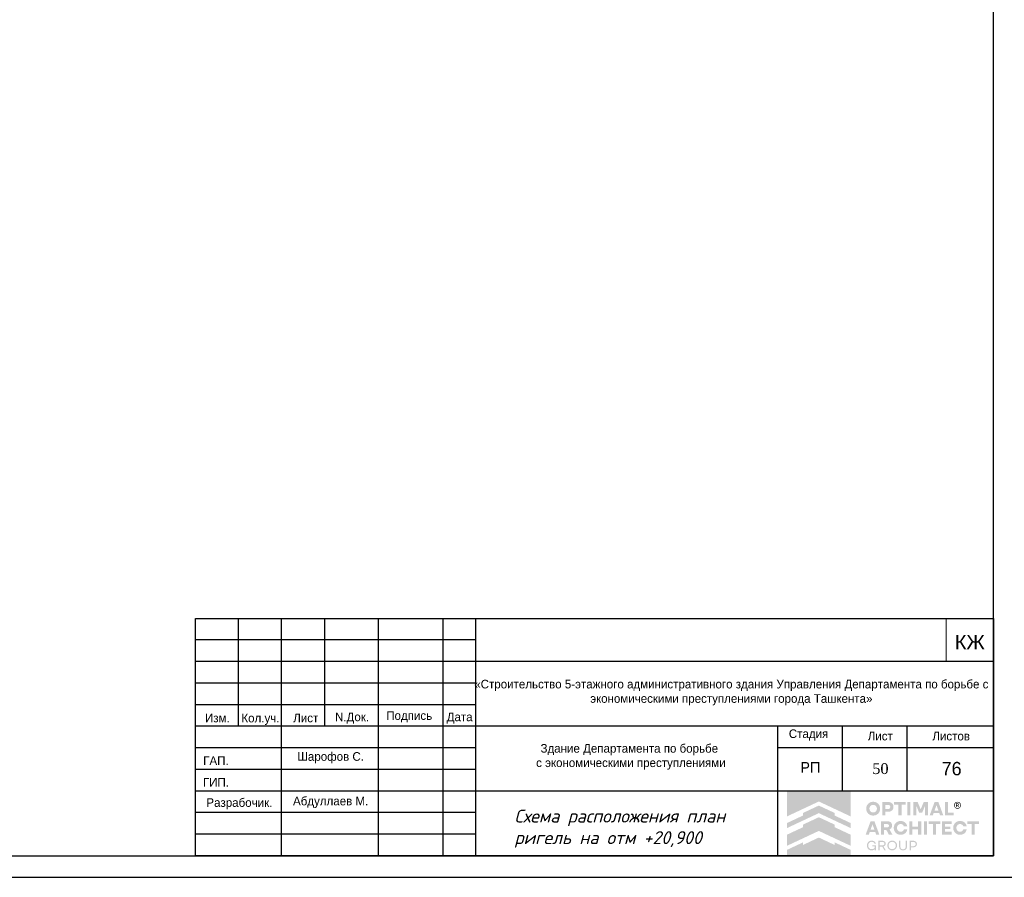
# Model space of a CAD drawing. Header units: millimetres. Extents: x -33345 to 4712671, y -3392 to 121473.
# Tile 623 of 656: x 3211781 to 3234603, y 44501 to 64378. Entities that reach past the tile are written whole.
import ezdxf

# ---------------------------------------------------------------- set-up
doc = ezdxf.new("R2010")
doc.units = ezdxf.units.MM
doc.layers.add('0.25', color=7, linetype='Continuous', lineweight=25)
doc.layers.add('Текст', color=7, linetype='Continuous', lineweight=20)
doc.styles.add('RomanS', font='romans.shx')
doc.styles.get("Standard").update_dxf_attribs({"font": 'arial.ttf'})
doc.styles.add('X-U-RW-01$0$StyleROMANS', font='GOTHIC.TTF')

# ---------------------------------------------------------------- blocks, each defined once
blk = doc.blocks.new('*U282')
at = {"layer": '0.25', "color": 5, "linetype": 'Continuous', "lineweight": 25, "ltscale": 100}
blk.add_lwpolyline([(-72619, 0), (0, 0), (0, 42000), (-72619, 42000), (-72619, 0)], dxfattribs=at)
at = {"layer": '0.25', "color": 7, "linetype": 'Continuous', "lineweight": 30, "ltscale": 100}
blk.add_lwpolyline([(-70619, 500), (-500, 500), (-500, 41500), (-70619, 41500), (-70619, 500)], dxfattribs=at)
blk = doc.blocks.new('logo')
at = {"true_color": 0x90e0ed}
h = blk.add_hatch(color=141, dxfattribs=at)
h.dxf.hatch_style = 1
h.paths.add_polyline_path([(5.672, 5.668), (0.009, 5.668), (0.009, 3.483), (1.425, 4.147), (2.84, 4.81), (4.256, 4.147), (5.672, 3.483)])
at = {"true_color": 0x1f2877}
h = blk.add_hatch(color=166, dxfattribs=at)
h.dxf.hatch_style = 1
h.paths.add_polyline_path([(2.84, 4.449), (1.425, 3.786), (1.425, 3.558), (0.009, 2.894), (0.009, 2.448), (1.425, 3.112), (2.84, 3.775), (4.256, 3.112), (5.672, 2.448), (5.672, 2.894), (4.256, 3.558), (4.256, 3.786)])
h.paths.add_polyline_path([(2.84, 3.415), (1.425, 2.751), (1.425, 2.523), (0.009, 1.86), (0.009, 0.873), (1.425, 1.536), (2.84, 2.199), (4.256, 1.536), (5.672, 0.873), (5.672, 1.86), (4.256, 2.523), (4.256, 2.751)])
h.paths.add_polyline_path([(2.84, 1.611), (1.425, 0.947), (1.425, 1.176), (0.009, 0.512), (0.009, 0.005), (5.672, 0.005), (5.672, 0.512), (4.256, 1.176), (4.256, 0.947)])
at = {"true_color": 0x212121}
h = blk.add_hatch(color=250, dxfattribs=at)
h.dxf.hatch_style = 1
h.paths.add_polyline_path([(8.107, 4.61), (8.086, 4.63), (8.064, 4.649), (8.041, 4.667), (8.017, 4.683), (7.992, 4.699), (7.967, 4.713), (7.94, 4.726), (7.912, 4.738), (7.884, 4.749), (7.855, 4.759), (7.825, 4.766), (7.795, 4.773), (7.763, 4.778), (7.732, 4.782), (7.7, 4.784), (7.667, 4.785), (7.634, 4.784), (7.602, 4.782), (7.571, 4.778), (7.54, 4.773), (7.51, 4.766), (7.48, 4.758), (7.451, 4.749), (7.422, 4.738), (7.394, 4.725), (7.367, 4.712), (7.341, 4.697), (7.316, 4.682), (7.292, 4.665), (7.269, 4.648), (7.247, 4.629), (7.226, 4.609), (7.206, 4.588), (7.187, 4.566), (7.169, 4.544), (7.153, 4.52), (7.137, 4.495), (7.122, 4.47), (7.109, 4.443), (7.097, 4.416), (7.086, 4.387), (7.076, 4.359), (7.068, 4.329), (7.061, 4.299), (7.056, 4.268), (7.053, 4.237), (7.05, 4.205), (7.05, 4.173), (7.05, 4.14), (7.053, 4.108), (7.056, 4.077), (7.061, 4.047), (7.068, 4.016), (7.076, 3.987), (7.086, 3.958), (7.097, 3.93), (7.109, 3.903), (7.122, 3.876), (7.137, 3.85), (7.153, 3.826), (7.169, 3.802), (7.187, 3.779), (7.206, 3.757), (7.226, 3.736), (7.247, 3.716), (7.269, 3.697), (7.292, 3.679), (7.316, 3.662), (7.341, 3.647), (7.367, 3.633), (7.394, 3.619), (7.422, 3.607), (7.451, 3.596), (7.48, 3.587), (7.51, 3.579), (7.54, 3.573), (7.571, 3.568), (7.602, 3.564), (7.634, 3.562), (7.667, 3.561), (7.7, 3.562), (7.732, 3.564), (7.763, 3.568), (7.795, 3.573), (7.825, 3.579), (7.855, 3.587), (7.884, 3.596), (7.912, 3.607), (7.94, 3.619), (7.967, 3.633), (7.992, 3.647), (8.017, 3.662), (8.041, 3.679), (8.064, 3.697), (8.086, 3.716), (8.107, 3.736), (8.127, 3.757), (8.146, 3.779), (8.164, 3.802), (8.181, 3.826), (8.196, 3.85), (8.211, 3.876), (8.224, 3.903), (8.237, 3.93), (8.248, 3.958), (8.257, 3.987), (8.265, 4.016), (8.272, 4.047), (8.277, 4.077), (8.281, 4.108), (8.283, 4.14), (8.284, 4.173), (8.283, 4.205), (8.281, 4.237), (8.277, 4.268), (8.272, 4.299), (8.265, 4.329), (8.257, 4.359), (8.248, 4.387), (8.237, 4.416), (8.224, 4.443), (8.211, 4.47), (8.196, 4.495), (8.181, 4.52), (8.164, 4.544), (8.146, 4.567), (8.127, 4.589)])
h.paths.add_polyline_path([(7.841, 4.464), (7.854, 4.455), (7.867, 4.446), (7.879, 4.436), (7.891, 4.426), (7.902, 4.415), (7.913, 4.403), (7.923, 4.391), (7.933, 4.379), (7.942, 4.366), (7.95, 4.352), (7.958, 4.338), (7.965, 4.324), (7.972, 4.308), (7.977, 4.293), (7.982, 4.277), (7.987, 4.261), (7.99, 4.244), (7.993, 4.228), (7.995, 4.21), (7.996, 4.193), (7.996, 4.175), (7.996, 4.157), (7.995, 4.139), (7.993, 4.121), (7.99, 4.104), (7.987, 4.088), (7.982, 4.071), (7.977, 4.055), (7.972, 4.039), (7.965, 4.024), (7.958, 4.009), (7.95, 3.994), (7.942, 3.981), (7.933, 3.967), (7.923, 3.955), (7.913, 3.942), (7.902, 3.931), (7.891, 3.92), (7.879, 3.909), (7.867, 3.9), (7.854, 3.891), (7.841, 3.882), (7.827, 3.874), (7.813, 3.867), (7.798, 3.86), (7.783, 3.854), (7.767, 3.849), (7.751, 3.844), (7.735, 3.841), (7.718, 3.838), (7.701, 3.836), (7.684, 3.835), (7.667, 3.834), (7.649, 3.835), (7.632, 3.836), (7.615, 3.838), (7.598, 3.841), (7.582, 3.844), (7.566, 3.849), (7.551, 3.854), (7.535, 3.86), (7.521, 3.867), (7.506, 3.874), (7.492, 3.882), (7.479, 3.891), (7.466, 3.9), (7.454, 3.909), (7.442, 3.92), (7.431, 3.931), (7.42, 3.942), (7.41, 3.955), (7.4, 3.967), (7.391, 3.981), (7.383, 3.994), (7.375, 4.009), (7.368, 4.024), (7.362, 4.039), (7.356, 4.055), (7.351, 4.071), (7.347, 4.088), (7.343, 4.104), (7.34, 4.121), (7.338, 4.139), (7.337, 4.157), (7.337, 4.175), (7.337, 4.193), (7.338, 4.21), (7.34, 4.228), (7.343, 4.244), (7.347, 4.261), (7.351, 4.277), (7.356, 4.293), (7.362, 4.308), (7.368, 4.324), (7.375, 4.338), (7.383, 4.352), (7.391, 4.366), (7.4, 4.379), (7.41, 4.391), (7.42, 4.403), (7.431, 4.415), (7.442, 4.426), (7.454, 4.436), (7.466, 4.446), (7.479, 4.455), (7.492, 4.464), (7.506, 4.472), (7.521, 4.479), (7.535, 4.486), (7.551, 4.492), (7.566, 4.497), (7.582, 4.501), (7.598, 4.505), (7.615, 4.508), (7.632, 4.51), (7.649, 4.511), (7.667, 4.511), (7.684, 4.511), (7.701, 4.51), (7.718, 4.508), (7.735, 4.505), (7.751, 4.501), (7.767, 4.497), (7.783, 4.492), (7.798, 4.486), (7.813, 4.479), (7.827, 4.472)], flags=16)
h.paths.add_polyline_path([(9.335, 4.648), (9.319, 4.662), (9.301, 4.675), (9.283, 4.687), (9.264, 4.698), (9.245, 4.709), (9.224, 4.719), (9.203, 4.728), (9.181, 4.736), (9.158, 4.743), (9.134, 4.749), (9.11, 4.755), (9.085, 4.759), (9.059, 4.762), (9.032, 4.765), (9.005, 4.766), (8.977, 4.767), (8.47, 4.767), (8.47, 3.579), (8.75, 3.579), (8.75, 3.898), (8.977, 3.898), (9.005, 3.898), (9.032, 3.9), (9.059, 3.902), (9.085, 3.906), (9.11, 3.91), (9.134, 3.915), (9.158, 3.921), (9.181, 3.928), (9.203, 3.936), (9.224, 3.945), (9.245, 3.954), (9.264, 3.965), (9.283, 3.976), (9.301, 3.988), (9.319, 4.001), (9.335, 4.014), (9.35, 4.029), (9.365, 4.044), (9.379, 4.059), (9.391, 4.076), (9.403, 4.093), (9.414, 4.111), (9.424, 4.13), (9.432, 4.15), (9.44, 4.17), (9.447, 4.191), (9.453, 4.212), (9.458, 4.234), (9.461, 4.257), (9.464, 4.28), (9.466, 4.304), (9.466, 4.329), (9.466, 4.353), (9.464, 4.377), (9.461, 4.401), (9.458, 4.424), (9.453, 4.446), (9.447, 4.468), (9.44, 4.489), (9.432, 4.51), (9.424, 4.53), (9.414, 4.549), (9.403, 4.567), (9.391, 4.585), (9.379, 4.602), (9.365, 4.618), (9.35, 4.633)])
h.paths.add_polyline_path([(8.75, 4.511), (8.959, 4.511), (8.984, 4.511), (9.008, 4.508), (9.031, 4.505), (9.052, 4.499), (9.071, 4.492), (9.09, 4.484), (9.106, 4.474), (9.121, 4.463), (9.135, 4.45), (9.147, 4.436), (9.156, 4.421), (9.165, 4.404), (9.171, 4.387), (9.175, 4.368), (9.178, 4.348), (9.179, 4.327), (9.178, 4.306), (9.175, 4.287), (9.171, 4.268), (9.165, 4.251), (9.156, 4.235), (9.147, 4.22), (9.135, 4.206), (9.121, 4.193), (9.106, 4.182), (9.09, 4.172), (9.071, 4.164), (9.052, 4.157), (9.031, 4.151), (9.008, 4.148), (8.984, 4.145), (8.959, 4.144), (8.75, 4.144)], flags=16)
h.paths.add_polyline_path([(10.558, 4.767), (9.528, 4.767), (9.528, 4.529), (9.904, 4.529), (9.904, 3.579), (10.182, 3.579), (10.182, 4.529), (10.558, 4.529)])
h.paths.add_polyline_path([(10.975, 4.767), (10.695, 4.767), (10.695, 3.579), (10.975, 3.579)])
h.paths.add_polyline_path([(11.611, 4.767), (11.223, 4.767), (11.223, 3.579), (11.498, 3.579), (11.498, 4.426), (11.751, 3.806), (12.012, 3.806), (12.267, 4.426), (12.267, 3.579), (12.542, 3.579), (12.542, 4.767), (12.154, 4.767), (11.882, 4.116)])
h.paths.add_polyline_path([(13.451, 4.767), (13.116, 4.767), (12.68, 3.579), (12.959, 3.579), (13.038, 3.799), (13.529, 3.799), (13.609, 3.579), (13.888, 3.579)])
h.paths.add_polyline_path([(13.285, 4.487), (13.457, 4.01), (13.111, 4.01)], flags=16)
h.paths.add_polyline_path([(14.306, 4.767), (14.026, 4.767), (14.026, 3.579), (14.808, 3.579), (14.808, 3.827), (14.306, 3.827)])
h.paths.add_polyline_path([(15.871, 2.84), (15.857, 2.86), (15.841, 2.879), (15.825, 2.898), (15.808, 2.916), (15.79, 2.933), (15.771, 2.949), (15.752, 2.964), (15.731, 2.978), (15.71, 2.992), (15.688, 3.004), (15.666, 3.016), (15.643, 3.027), (15.619, 3.037), (15.594, 3.046), (15.569, 3.053), (15.543, 3.06), (15.516, 3.066), (15.49, 3.071), (15.462, 3.074), (15.434, 3.077), (15.406, 3.079), (15.377, 3.079), (15.344, 3.078), (15.312, 3.076), (15.281, 3.072), (15.25, 3.067), (15.22, 3.061), (15.191, 3.052), (15.162, 3.043), (15.134, 3.031), (15.106, 3.019), (15.08, 3.005), (15.054, 2.991), (15.03, 2.975), (15.006, 2.958), (14.984, 2.94), (14.962, 2.921), (14.942, 2.901), (14.922, 2.88), (14.903, 2.858), (14.886, 2.835), (14.869, 2.811), (14.854, 2.787), (14.84, 2.761), (14.827, 2.734), (14.815, 2.707), (14.804, 2.679), (14.795, 2.65), (14.787, 2.621), (14.78, 2.591), (14.775, 2.561), (14.772, 2.53), (14.769, 2.499), (14.769, 2.468), (14.769, 2.436), (14.772, 2.405), (14.775, 2.374), (14.78, 2.344), (14.787, 2.314), (14.795, 2.285), (14.804, 2.256), (14.815, 2.228), (14.827, 2.201), (14.84, 2.174), (14.854, 2.149), (14.869, 2.124), (14.886, 2.1), (14.903, 2.077), (14.922, 2.055), (14.942, 2.034), (14.962, 2.014), (14.984, 1.995), (15.006, 1.977), (15.03, 1.96), (15.054, 1.945), (15.08, 1.93), (15.106, 1.916), (15.134, 1.904), (15.162, 1.893), (15.191, 1.883), (15.22, 1.875), (15.25, 1.868), (15.281, 1.863), (15.312, 1.859), (15.344, 1.857), (15.377, 1.856), (15.406, 1.856), (15.434, 1.858), (15.462, 1.861), (15.49, 1.864), (15.516, 1.869), (15.543, 1.875), (15.569, 1.882), (15.594, 1.89), (15.619, 1.898), (15.643, 1.908), (15.666, 1.919), (15.688, 1.931), (15.71, 1.943), (15.731, 1.957), (15.752, 1.971), (15.771, 1.986), (15.79, 2.002), (15.808, 2.019), (15.825, 2.037), (15.841, 2.056), (15.857, 2.075), (15.871, 2.096), (15.885, 2.117), (15.898, 2.139), (15.91, 2.161), (15.921, 2.185), (15.93, 2.209), (15.939, 2.233), (15.947, 2.259), (15.953, 2.284), (15.959, 2.311), (15.964, 2.338), (15.668, 2.338), (15.659, 2.314), (15.649, 2.291), (15.638, 2.269), (15.625, 2.249), (15.61, 2.23), (15.594, 2.213), (15.576, 2.196), (15.557, 2.181), (15.536, 2.168), (15.515, 2.156), (15.493, 2.146), (15.471, 2.138), (15.448, 2.132), (15.424, 2.127), (15.4, 2.125), (15.375, 2.124), (15.358, 2.124), (15.342, 2.125), (15.326, 2.127), (15.31, 2.13), (15.294, 2.134), (15.279, 2.139), (15.264, 2.144), (15.249, 2.15), (15.235, 2.157), (15.221, 2.165), (15.207, 2.173), (15.195, 2.182), (15.182, 2.191), (15.17, 2.201), (15.159, 2.212), (15.148, 2.223), (15.138, 2.235), (15.128, 2.247), (15.119, 2.26), (15.11, 2.273), (15.102, 2.287), (15.094, 2.302), (15.087, 2.316), (15.081, 2.332), (15.075, 2.348), (15.07, 2.364), (15.066, 2.381), (15.062, 2.397), (15.059, 2.414), (15.057, 2.432), (15.056, 2.45), (15.056, 2.468), (15.056, 2.486), (15.057, 2.503), (15.059, 2.521), (15.062, 2.538), (15.066, 2.555), (15.07, 2.571), (15.075, 2.587), (15.081, 2.603), (15.087, 2.619), (15.094, 2.634), (15.102, 2.648), (15.11, 2.662), (15.119, 2.675), (15.128, 2.688), (15.138, 2.7), (15.148, 2.712), (15.159, 2.723), (15.17, 2.734), (15.182, 2.744), (15.195, 2.753), (15.207, 2.762), (15.221, 2.77), (15.235, 2.778), (15.249, 2.785), (15.264, 2.791), (15.279, 2.797), (15.294, 2.801), (15.31, 2.805), (15.326, 2.808), (15.342, 2.81), (15.358, 2.811), (15.375, 2.812), (15.4, 2.811), (15.424, 2.808), (15.448, 2.803), (15.471, 2.797), (15.493, 2.789), (15.515, 2.779), (15.536, 2.767), (15.557, 2.754), (15.576, 2.739), (15.594, 2.722), (15.61, 2.705), (15.625, 2.686), (15.638, 2.666), (15.649, 2.644), (15.659, 2.621), (15.668, 2.597), (15.964, 2.597), (15.959, 2.624), (15.953, 2.651), (15.947, 2.677), (15.939, 2.702), (15.93, 2.726), (15.921, 2.75), (15.91, 2.774), (15.898, 2.796), (15.885, 2.818)])
h.paths.add_polyline_path([(14.632, 3.061), (13.76, 3.061), (13.76, 1.874), (14.632, 1.874), (14.632, 2.122), (14.04, 2.122), (14.04, 2.359), (14.528, 2.359), (14.528, 2.572), (14.04, 2.572), (14.04, 2.813), (14.632, 2.813)])
h.paths.add_polyline_path([(13.624, 3.061), (12.593, 3.061), (12.593, 2.824), (12.969, 2.824), (12.969, 1.874), (13.248, 1.874), (13.248, 2.824), (13.624, 2.824)])
h.paths.add_polyline_path([(12.457, 3.061), (12.177, 3.061), (12.177, 1.874), (12.457, 1.874)])
h.paths.add_polyline_path([(11.929, 3.061), (11.648, 3.061), (11.648, 2.572), (11.147, 2.572), (11.147, 3.061), (10.867, 3.061), (10.867, 1.874), (11.147, 1.874), (11.147, 2.329), (11.648, 2.329), (11.648, 1.874), (11.929, 1.874)])
h.paths.add_polyline_path([(10.624, 2.796), (10.611, 2.818), (10.597, 2.84), (10.583, 2.86), (10.567, 2.879), (10.551, 2.898), (10.534, 2.916), (10.516, 2.933), (10.497, 2.949), (10.477, 2.964), (10.457, 2.978), (10.436, 2.992), (10.414, 3.004), (10.392, 3.016), (10.368, 3.027), (10.344, 3.037), (10.32, 3.046), (10.294, 3.053), (10.269, 3.06), (10.242, 3.066), (10.215, 3.071), (10.188, 3.074), (10.16, 3.077), (10.132, 3.079), (10.103, 3.079), (10.07, 3.078), (10.038, 3.076), (10.007, 3.072), (9.976, 3.067), (9.946, 3.061), (9.917, 3.052), (9.888, 3.043), (9.86, 3.031), (9.832, 3.019), (9.806, 3.005), (9.78, 2.991), (9.756, 2.975), (9.732, 2.958), (9.71, 2.94), (9.688, 2.921), (9.667, 2.901), (9.648, 2.88), (9.629, 2.858), (9.612, 2.835), (9.595, 2.811), (9.58, 2.787), (9.566, 2.761), (9.553, 2.734), (9.541, 2.707), (9.53, 2.679), (9.52, 2.65), (9.512, 2.621), (9.506, 2.591), (9.501, 2.561), (9.497, 2.53), (9.495, 2.499), (9.494, 2.468), (9.495, 2.436), (9.497, 2.405), (9.501, 2.374), (9.506, 2.344), (9.512, 2.314), (9.52, 2.285), (9.53, 2.256), (9.541, 2.228), (9.553, 2.201), (9.566, 2.174), (9.58, 2.149), (9.595, 2.124), (9.612, 2.1), (9.629, 2.077), (9.648, 2.055), (9.667, 2.034), (9.688, 2.014), (9.71, 1.995), (9.732, 1.977), (9.756, 1.96), (9.78, 1.945), (9.806, 1.93), (9.832, 1.916), (9.86, 1.904), (9.888, 1.893), (9.917, 1.883), (9.946, 1.875), (9.976, 1.868), (10.007, 1.863), (10.038, 1.859), (10.07, 1.857), (10.103, 1.856), (10.132, 1.856), (10.16, 1.858), (10.188, 1.861), (10.215, 1.864), (10.242, 1.869), (10.269, 1.875), (10.294, 1.882), (10.32, 1.89), (10.344, 1.898), (10.368, 1.908), (10.392, 1.919), (10.414, 1.931), (10.436, 1.943), (10.457, 1.957), (10.477, 1.971), (10.497, 1.986), (10.516, 2.002), (10.534, 2.019), (10.551, 2.037), (10.567, 2.056), (10.583, 2.075), (10.597, 2.096), (10.611, 2.117), (10.624, 2.139), (10.636, 2.161), (10.646, 2.185), (10.656, 2.209), (10.665, 2.233), (10.673, 2.259), (10.679, 2.284), (10.685, 2.311), (10.689, 2.338), (10.393, 2.338), (10.385, 2.314), (10.375, 2.291), (10.364, 2.269), (10.351, 2.249), (10.336, 2.23), (10.32, 2.213), (10.302, 2.196), (10.282, 2.181), (10.262, 2.168), (10.241, 2.156), (10.219, 2.146), (10.197, 2.138), (10.174, 2.132), (10.15, 2.127), (10.126, 2.125), (10.101, 2.124), (10.084, 2.124), (10.068, 2.125), (10.052, 2.127), (10.036, 2.13), (10.02, 2.134), (10.005, 2.139), (9.99, 2.144), (9.975, 2.15), (9.961, 2.157), (9.947, 2.165), (9.933, 2.173), (9.92, 2.182), (9.908, 2.191), (9.896, 2.201), (9.885, 2.212), (9.874, 2.223), (9.864, 2.235), (9.854, 2.247), (9.844, 2.26), (9.836, 2.273), (9.828, 2.287), (9.82, 2.302), (9.813, 2.316), (9.806, 2.332), (9.801, 2.348), (9.796, 2.364), (9.791, 2.381), (9.788, 2.397), (9.785, 2.414), (9.783, 2.432), (9.782, 2.45), (9.782, 2.468), (9.782, 2.486), (9.783, 2.503), (9.785, 2.521), (9.788, 2.538), (9.791, 2.555), (9.796, 2.571), (9.801, 2.587), (9.806, 2.603), (9.813, 2.619), (9.82, 2.634), (9.828, 2.648), (9.836, 2.662), (9.844, 2.675), (9.854, 2.688), (9.864, 2.7), (9.874, 2.712), (9.885, 2.723), (9.896, 2.734), (9.908, 2.744), (9.92, 2.753), (9.933, 2.762), (9.947, 2.77), (9.961, 2.778), (9.975, 2.785), (9.99, 2.791), (10.005, 2.797), (10.02, 2.801), (10.036, 2.805), (10.052, 2.808), (10.068, 2.81), (10.084, 2.811), (10.101, 2.812), (10.126, 2.811), (10.15, 2.808), (10.174, 2.803), (10.197, 2.797), (10.219, 2.789), (10.241, 2.779), (10.262, 2.767), (10.282, 2.754), (10.302, 2.739), (10.32, 2.722), (10.336, 2.705), (10.351, 2.686), (10.364, 2.666), (10.375, 2.644), (10.385, 2.621), (10.393, 2.597), (10.689, 2.597), (10.685, 2.624), (10.679, 2.651), (10.673, 2.677), (10.665, 2.702), (10.656, 2.726), (10.646, 2.75), (10.636, 2.774)])
h.paths.add_polyline_path([(9.251, 2.936), (9.221, 2.962), (9.189, 2.986), (9.153, 3.006), (9.113, 3.023), (9.07, 3.037), (9.024, 3.047), (8.974, 3.055), (8.921, 3.06), (8.865, 3.061), (8.347, 3.061), (8.347, 1.874), (8.628, 1.874), (8.628, 2.294), (8.826, 2.294), (9.057, 1.874), (9.372, 1.874), (9.108, 2.335), (9.136, 2.346), (9.162, 2.359), (9.187, 2.374), (9.21, 2.39), (9.231, 2.407), (9.25, 2.425), (9.268, 2.445), (9.284, 2.466), (9.299, 2.488), (9.311, 2.512), (9.322, 2.537), (9.33, 2.563), (9.337, 2.59), (9.342, 2.619), (9.345, 2.649), (9.346, 2.68), (9.344, 2.725), (9.338, 2.766), (9.328, 2.805), (9.315, 2.842), (9.297, 2.876), (9.276, 2.907)])
h.paths.add_polyline_path([(8.949, 2.802), (8.967, 2.796), (8.984, 2.789), (8.999, 2.781), (9.012, 2.772), (9.024, 2.761), (9.035, 2.75), (9.044, 2.737), (9.051, 2.724), (9.056, 2.709), (9.06, 2.693), (9.063, 2.677), (9.064, 2.659), (9.063, 2.642), (9.06, 2.626), (9.056, 2.61), (9.051, 2.596), (9.044, 2.582), (9.035, 2.57), (9.024, 2.559), (9.012, 2.548), (8.999, 2.539), (8.984, 2.531), (8.967, 2.524), (8.949, 2.518), (8.93, 2.514), (8.909, 2.511), (8.887, 2.509), (8.863, 2.508), (8.628, 2.508), (8.628, 2.812), (8.863, 2.812), (8.887, 2.811), (8.909, 2.809), (8.93, 2.806)], flags=16)
h.paths.add_polyline_path([(7.773, 3.061), (7.438, 3.061), (7.002, 1.874), (7.28, 1.874), (7.36, 2.093), (7.851, 2.093), (7.931, 1.874), (8.209, 1.874)])
h.paths.add_polyline_path([(7.606, 2.781), (7.778, 2.304), (7.433, 2.304)], flags=16)
h.paths.add_polyline_path([(17.059, 3.061), (16.029, 3.061), (16.029, 2.824), (16.405, 2.824), (16.405, 1.874), (16.683, 1.874), (16.683, 2.824), (17.059, 2.824)])
at = {"true_color": 0xa7a9ac}
h = blk.add_hatch(color=253, dxfattribs=at)
h.dxf.hatch_style = 1
h.paths.add_polyline_path([(15.277, 4.754), (15.255, 4.763), (15.232, 4.77), (15.208, 4.776), (15.185, 4.779), (15.164, 4.781), (15.162, 4.781), (15.138, 4.781), (15.127, 4.78), (15.114, 4.779), (15.101, 4.777), (15.088, 4.775), (15.076, 4.772), (15.063, 4.769), (15.05, 4.765), (15.038, 4.76), (15.026, 4.755), (14.997, 4.739), (14.969, 4.721), (14.945, 4.701), (14.923, 4.679), (14.903, 4.654), (14.886, 4.628), (14.872, 4.599), (14.86, 4.567), (14.856, 4.553), (14.853, 4.539), (14.85, 4.525), (14.848, 4.51), (14.847, 4.496), (14.847, 4.481), (14.847, 4.466), (14.848, 4.452), (14.851, 4.426), (14.857, 4.402), (14.864, 4.378), (14.873, 4.355), (14.884, 4.333), (14.896, 4.312), (14.911, 4.291), (14.928, 4.272), (14.94, 4.259), (14.954, 4.247), (14.968, 4.236), (14.982, 4.225), (14.997, 4.216), (15.013, 4.207), (15.029, 4.2), (15.046, 4.193), (15.064, 4.187), (15.082, 4.182), (15.1, 4.179), (15.119, 4.176), (15.14, 4.175), (15.16, 4.175), (15.181, 4.176), (15.202, 4.179), (15.222, 4.183), (15.241, 4.188), (15.26, 4.195), (15.279, 4.203), (15.297, 4.212), (15.314, 4.222), (15.331, 4.234), (15.347, 4.247), (15.364, 4.263), (15.38, 4.28), (15.395, 4.298), (15.408, 4.317), (15.419, 4.337), (15.429, 4.358), (15.437, 4.38), (15.444, 4.403), (15.448, 4.418), (15.45, 4.433), (15.452, 4.448), (15.453, 4.463), (15.454, 4.466), (15.454, 4.49), (15.453, 4.501), (15.45, 4.523), (15.446, 4.544), (15.441, 4.565), (15.434, 4.586), (15.426, 4.605), (15.416, 4.624), (15.405, 4.643), (15.392, 4.661), (15.38, 4.676), (15.368, 4.69), (15.354, 4.703), (15.34, 4.715), (15.326, 4.726), (15.31, 4.736), (15.294, 4.745)])
h.paths.add_polyline_path([(15.249, 4.711), (15.292, 4.687), (15.329, 4.657), (15.36, 4.619), (15.383, 4.576), (15.398, 4.529), (15.403, 4.478), (15.398, 4.427), (15.383, 4.379), (15.36, 4.336), (15.329, 4.299), (15.291, 4.268), (15.248, 4.245), (15.2, 4.23), (15.149, 4.225), (15.099, 4.23), (15.051, 4.245), (15.009, 4.268), (14.971, 4.299), (14.941, 4.337), (14.917, 4.38), (14.903, 4.427), (14.897, 4.478), (14.903, 4.529), (14.917, 4.576), (14.941, 4.619), (14.972, 4.657), (15.009, 4.688), (15.052, 4.711), (15.099, 4.726), (15.15, 4.731), (15.201, 4.726)], flags=16)
h.paths.add_polyline_path([(15.197, 4.632), (15.209, 4.629), (15.219, 4.625), (15.227, 4.621), (15.235, 4.616), (15.242, 4.61), (15.249, 4.603), (15.254, 4.596), (15.259, 4.587), (15.263, 4.578), (15.267, 4.565), (15.269, 4.553), (15.269, 4.541), (15.267, 4.529), (15.264, 4.518), (15.259, 4.507), (15.252, 4.496), (15.244, 4.486), (15.238, 4.48), (15.232, 4.475), (15.225, 4.471), (15.218, 4.467), (15.211, 4.464), (15.203, 4.461), (15.196, 4.459), (15.187, 4.458), (15.177, 4.456), (15.177, 4.456), (15.189, 4.449), (15.197, 4.445), (15.203, 4.439), (15.209, 4.433), (15.215, 4.426), (15.226, 4.413), (15.235, 4.399), (15.245, 4.386), (15.254, 4.372), (15.29, 4.313), (15.291, 4.311), (15.289, 4.31), (15.23, 4.31), (15.226, 4.312), (15.182, 4.389), (15.157, 4.425), (15.152, 4.43), (15.147, 4.435), (15.141, 4.439), (15.135, 4.442), (15.129, 4.445), (15.122, 4.447), (15.115, 4.448), (15.107, 4.448), (15.072, 4.449), (15.07, 4.449), (15.07, 4.311), (15.018, 4.311), (15.018, 4.636), (15.02, 4.637), (15.161, 4.635), (15.173, 4.635), (15.185, 4.634)], flags=0)
h.paths.add_polyline_path([(15.178, 4.588), (15.187, 4.584), (15.196, 4.579), (15.2, 4.576), (15.203, 4.572), (15.206, 4.568), (15.209, 4.564), (15.211, 4.559), (15.212, 4.554), (15.213, 4.549), (15.213, 4.544), (15.213, 4.538), (15.212, 4.533), (15.211, 4.528), (15.209, 4.523), (15.206, 4.518), (15.203, 4.514), (15.199, 4.51), (15.195, 4.506), (15.19, 4.503), (15.184, 4.5), (15.178, 4.499), (15.173, 4.497), (15.161, 4.495), (15.15, 4.494), (15.138, 4.494), (15.127, 4.494), (15.074, 4.493), (15.071, 4.493), (15.071, 4.592), (15.096, 4.592), (15.159, 4.591), (15.169, 4.59)], flags=0)
h.paths.add_polyline_path([(15.267, 4.565), (15.263, 4.578), (15.259, 4.587), (15.254, 4.596), (15.249, 4.603), (15.242, 4.61), (15.235, 4.616), (15.227, 4.621), (15.219, 4.625), (15.209, 4.629), (15.197, 4.632), (15.185, 4.634), (15.173, 4.635), (15.161, 4.635), (15.02, 4.637), (15.018, 4.636), (15.018, 4.311), (15.07, 4.311), (15.07, 4.449), (15.072, 4.449), (15.107, 4.448), (15.115, 4.448), (15.122, 4.447), (15.129, 4.445), (15.135, 4.442), (15.141, 4.439), (15.147, 4.435), (15.152, 4.43), (15.157, 4.425), (15.182, 4.389), (15.226, 4.312), (15.23, 4.31), (15.289, 4.31), (15.291, 4.311), (15.29, 4.313), (15.254, 4.372), (15.245, 4.386), (15.235, 4.399), (15.226, 4.413), (15.215, 4.426), (15.209, 4.433), (15.203, 4.439), (15.197, 4.445), (15.189, 4.449), (15.177, 4.456), (15.187, 4.458), (15.196, 4.459), (15.203, 4.461), (15.211, 4.464), (15.218, 4.467), (15.225, 4.471), (15.232, 4.475), (15.238, 4.48), (15.244, 4.486), (15.252, 4.496), (15.259, 4.507), (15.264, 4.518), (15.267, 4.529), (15.269, 4.541), (15.269, 4.553)], flags=0)
h = blk.add_hatch(color=253, dxfattribs=at)
h.dxf.hatch_style = 1
h.paths.add_polyline_path([(15.242, 4.61), (15.235, 4.616), (15.227, 4.621), (15.219, 4.625), (15.209, 4.629), (15.197, 4.632), (15.185, 4.634), (15.173, 4.635), (15.161, 4.635), (15.02, 4.637), (15.018, 4.636), (15.018, 4.311), (15.07, 4.311), (15.07, 4.449), (15.072, 4.449), (15.107, 4.448), (15.115, 4.448), (15.122, 4.447), (15.129, 4.445), (15.135, 4.442), (15.141, 4.439), (15.147, 4.435), (15.152, 4.43), (15.157, 4.425), (15.182, 4.389), (15.226, 4.312), (15.23, 4.31), (15.289, 4.31), (15.291, 4.311), (15.29, 4.313), (15.254, 4.372), (15.245, 4.386), (15.235, 4.399), (15.226, 4.413), (15.215, 4.426), (15.209, 4.433), (15.203, 4.439), (15.197, 4.445), (15.189, 4.449), (15.177, 4.456), (15.187, 4.458), (15.196, 4.459), (15.203, 4.461), (15.211, 4.464), (15.218, 4.467), (15.225, 4.471), (15.232, 4.475), (15.238, 4.48), (15.244, 4.486), (15.252, 4.496), (15.259, 4.507), (15.264, 4.518), (15.267, 4.529), (15.269, 4.541), (15.269, 4.553), (15.267, 4.565), (15.263, 4.578), (15.259, 4.587), (15.254, 4.596), (15.249, 4.603)])
h.paths.add_polyline_path([(15.169, 4.59), (15.178, 4.588), (15.187, 4.584), (15.196, 4.579), (15.2, 4.576), (15.203, 4.572), (15.206, 4.568), (15.209, 4.564), (15.211, 4.559), (15.212, 4.554), (15.213, 4.549), (15.213, 4.544), (15.213, 4.538), (15.212, 4.533), (15.211, 4.528), (15.209, 4.523), (15.206, 4.518), (15.203, 4.514), (15.199, 4.51), (15.195, 4.506), (15.19, 4.503), (15.184, 4.5), (15.178, 4.499), (15.173, 4.497), (15.161, 4.495), (15.15, 4.494), (15.138, 4.494), (15.127, 4.494), (15.074, 4.493), (15.071, 4.493), (15.071, 4.592), (15.096, 4.592), (15.159, 4.591)], flags=16)
h = blk.add_hatch(color=253, dxfattribs=at)
h.dxf.hatch_style = 1
h.paths.add_polyline_path([(7.824, 1.219), (7.813, 1.23), (7.803, 1.24), (7.791, 1.249), (7.78, 1.258), (7.768, 1.267), (7.756, 1.275), (7.743, 1.283), (7.73, 1.29), (7.716, 1.297), (7.703, 1.303), (7.688, 1.309), (7.674, 1.314), (7.659, 1.319), (7.644, 1.323), (7.628, 1.326), (7.613, 1.329), (7.597, 1.332), (7.581, 1.334), (7.564, 1.335), (7.547, 1.336), (7.53, 1.336), (7.506, 1.335), (7.483, 1.334), (7.461, 1.331), (7.439, 1.328), (7.417, 1.323), (7.396, 1.317), (7.376, 1.31), (7.356, 1.302), (7.337, 1.293), (7.319, 1.284), (7.301, 1.273), (7.284, 1.262), (7.268, 1.25), (7.253, 1.237), (7.238, 1.224), (7.224, 1.21), (7.211, 1.195), (7.199, 1.179), (7.187, 1.163), (7.176, 1.146), (7.166, 1.129), (7.157, 1.11), (7.149, 1.092), (7.141, 1.073), (7.134, 1.053), (7.128, 1.033), (7.124, 1.012), (7.119, 0.991), (7.116, 0.97), (7.114, 0.949), (7.113, 0.927), (7.112, 0.904), (7.113, 0.88), (7.114, 0.857), (7.116, 0.834), (7.12, 0.811), (7.124, 0.789), (7.129, 0.768), (7.135, 0.747), (7.142, 0.727), (7.15, 0.707), (7.159, 0.688), (7.168, 0.67), (7.178, 0.652), (7.189, 0.636), (7.201, 0.62), (7.214, 0.605), (7.227, 0.59), (7.241, 0.577), (7.255, 0.564), (7.271, 0.552), (7.286, 0.54), (7.303, 0.53), (7.32, 0.52), (7.338, 0.511), (7.357, 0.503), (7.376, 0.496), (7.396, 0.49), (7.416, 0.485), (7.436, 0.48), (7.458, 0.477), (7.479, 0.475), (7.501, 0.473), (7.524, 0.473), (7.546, 0.473), (7.567, 0.474), (7.588, 0.476), (7.608, 0.479), (7.627, 0.483), (7.646, 0.488), (7.664, 0.493), (7.682, 0.5), (7.699, 0.507), (7.716, 0.514), (7.732, 0.523), (7.747, 0.532), (7.761, 0.541), (7.775, 0.551), (7.789, 0.562), (7.802, 0.574), (7.802, 0.485), (7.911, 0.485), (7.911, 0.921), (7.578, 0.921), (7.578, 0.827), (7.802, 0.827), (7.802, 0.709), (7.794, 0.695), (7.785, 0.681), (7.774, 0.668), (7.763, 0.656), (7.75, 0.645), (7.735, 0.634), (7.72, 0.624), (7.703, 0.615), (7.685, 0.606), (7.666, 0.599), (7.647, 0.593), (7.627, 0.588), (7.606, 0.584), (7.585, 0.581), (7.563, 0.58), (7.54, 0.579), (7.522, 0.579), (7.505, 0.58), (7.488, 0.582), (7.472, 0.585), (7.456, 0.588), (7.441, 0.592), (7.425, 0.597), (7.411, 0.602), (7.396, 0.608), (7.383, 0.615), (7.369, 0.622), (7.357, 0.63), (7.345, 0.639), (7.333, 0.648), (7.322, 0.658), (7.311, 0.668), (7.301, 0.679), (7.292, 0.69), (7.283, 0.702), (7.275, 0.715), (7.267, 0.728), (7.26, 0.741), (7.253, 0.756), (7.247, 0.77), (7.242, 0.786), (7.237, 0.801), (7.234, 0.817), (7.23, 0.834), (7.228, 0.851), (7.226, 0.868), (7.225, 0.886), (7.225, 0.904), (7.225, 0.921), (7.226, 0.938), (7.228, 0.954), (7.23, 0.97), (7.233, 0.986), (7.236, 1.001), (7.24, 1.016), (7.245, 1.031), (7.25, 1.046), (7.256, 1.06), (7.262, 1.074), (7.27, 1.087), (7.277, 1.099), (7.285, 1.112), (7.294, 1.123), (7.304, 1.135), (7.314, 1.145), (7.324, 1.155), (7.335, 1.165), (7.347, 1.174), (7.359, 1.182), (7.371, 1.19), (7.385, 1.197), (7.398, 1.204), (7.412, 1.21), (7.427, 1.215), (7.442, 1.22), (7.458, 1.223), (7.474, 1.226), (7.49, 1.228), (7.508, 1.229), (7.525, 1.23), (7.547, 1.229), (7.569, 1.227), (7.59, 1.224), (7.61, 1.219), (7.629, 1.214), (7.648, 1.207), (7.667, 1.199), (7.684, 1.189), (7.701, 1.178), (7.716, 1.166), (7.73, 1.154), (7.743, 1.14), (7.755, 1.125), (7.765, 1.109), (7.775, 1.091), (7.783, 1.073), (7.908, 1.073), (7.903, 1.089), (7.897, 1.104), (7.891, 1.118), (7.884, 1.132), (7.877, 1.146), (7.869, 1.159), (7.861, 1.172), (7.852, 1.185), (7.843, 1.197), (7.834, 1.208)])
h.paths.add_polyline_path([(8.756, 1.163), (8.751, 1.175), (8.746, 1.187), (8.74, 1.198), (8.733, 1.208), (8.725, 1.219), (8.717, 1.229), (8.709, 1.238), (8.7, 1.247), (8.69, 1.255), (8.68, 1.263), (8.669, 1.271), (8.658, 1.278), (8.646, 1.285), (8.634, 1.291), (8.621, 1.296), (8.608, 1.301), (8.594, 1.306), (8.579, 1.31), (8.565, 1.314), (8.549, 1.317), (8.534, 1.319), (8.517, 1.321), (8.501, 1.322), (8.484, 1.323), (8.466, 1.323), (8.136, 1.323), (8.136, 0.485), (8.245, 0.485), (8.245, 0.814), (8.464, 0.814), (8.654, 0.485), (8.783, 0.485), (8.579, 0.828), (8.602, 0.835), (8.623, 0.843), (8.643, 0.853), (8.662, 0.863), (8.679, 0.875), (8.695, 0.888), (8.709, 0.902), (8.723, 0.917), (8.734, 0.933), (8.744, 0.95), (8.753, 0.968), (8.76, 0.986), (8.766, 1.006), (8.769, 1.026), (8.772, 1.047), (8.773, 1.07), (8.772, 1.084), (8.771, 1.098), (8.77, 1.112), (8.767, 1.125), (8.764, 1.138), (8.761, 1.151)])
h.paths.add_polyline_path([(8.245, 1.223), (8.455, 1.223), (8.479, 1.223), (8.501, 1.221), (8.522, 1.218), (8.541, 1.213), (8.56, 1.207), (8.577, 1.2), (8.592, 1.192), (8.606, 1.182), (8.619, 1.171), (8.63, 1.159), (8.639, 1.146), (8.647, 1.132), (8.653, 1.117), (8.657, 1.101), (8.659, 1.084), (8.66, 1.066), (8.659, 1.047), (8.657, 1.03), (8.653, 1.014), (8.647, 0.999), (8.639, 0.985), (8.63, 0.972), (8.619, 0.96), (8.606, 0.949), (8.592, 0.94), (8.577, 0.931), (8.56, 0.924), (8.541, 0.918), (8.522, 0.914), (8.501, 0.911), (8.479, 0.909), (8.455, 0.908), (8.245, 0.908)], flags=16)
h.paths.add_polyline_path([(9.702, 1.165), (9.689, 1.181), (9.676, 1.197), (9.662, 1.212), (9.647, 1.226), (9.631, 1.239), (9.615, 1.252), (9.598, 1.263), (9.581, 1.274), (9.563, 1.285), (9.544, 1.294), (9.525, 1.303), (9.505, 1.311), (9.484, 1.317), (9.464, 1.323), (9.443, 1.328), (9.421, 1.331), (9.399, 1.334), (9.377, 1.336), (9.355, 1.336), (9.332, 1.336), (9.31, 1.334), (9.288, 1.331), (9.266, 1.328), (9.245, 1.323), (9.225, 1.317), (9.204, 1.311), (9.184, 1.303), (9.165, 1.294), (9.146, 1.285), (9.128, 1.274), (9.111, 1.263), (9.094, 1.252), (9.078, 1.239), (9.062, 1.226), (9.047, 1.212), (9.033, 1.197), (9.02, 1.181), (9.007, 1.165), (8.995, 1.148), (8.984, 1.131), (8.974, 1.113), (8.965, 1.094), (8.956, 1.075), (8.948, 1.055), (8.941, 1.034), (8.936, 1.014), (8.931, 0.993), (8.928, 0.971), (8.925, 0.949), (8.923, 0.927), (8.923, 0.904), (8.923, 0.882), (8.925, 0.859), (8.928, 0.838), (8.931, 0.816), (8.936, 0.795), (8.941, 0.774), (8.948, 0.754), (8.956, 0.734), (8.965, 0.715), (8.974, 0.696), (8.984, 0.678), (8.995, 0.66), (9.007, 0.644), (9.02, 0.628), (9.033, 0.612), (9.047, 0.597), (9.062, 0.583), (9.078, 0.57), (9.094, 0.557), (9.111, 0.545), (9.128, 0.534), (9.146, 0.524), (9.165, 0.514), (9.184, 0.506), (9.204, 0.498), (9.225, 0.491), (9.245, 0.486), (9.266, 0.481), (9.288, 0.477), (9.31, 0.475), (9.332, 0.473), (9.355, 0.473), (9.377, 0.473), (9.399, 0.475), (9.421, 0.477), (9.443, 0.481), (9.464, 0.486), (9.484, 0.491), (9.505, 0.498), (9.525, 0.506), (9.544, 0.514), (9.563, 0.524), (9.581, 0.534), (9.598, 0.545), (9.615, 0.557), (9.631, 0.57), (9.647, 0.583), (9.662, 0.597), (9.676, 0.612), (9.689, 0.628), (9.702, 0.644), (9.714, 0.66), (9.725, 0.678), (9.735, 0.696), (9.744, 0.715), (9.753, 0.734), (9.761, 0.754), (9.768, 0.774), (9.773, 0.795), (9.778, 0.816), (9.782, 0.838), (9.784, 0.859), (9.786, 0.882), (9.786, 0.904), (9.786, 0.927), (9.784, 0.949), (9.782, 0.971), (9.778, 0.993), (9.773, 1.014), (9.768, 1.034), (9.761, 1.055), (9.753, 1.075), (9.744, 1.094), (9.735, 1.113), (9.725, 1.131), (9.714, 1.148)])
h.paths.add_polyline_path([(9.126, 1.137), (9.136, 1.148), (9.148, 1.158), (9.16, 1.167), (9.172, 1.176), (9.185, 1.184), (9.198, 1.192), (9.212, 1.199), (9.227, 1.205), (9.242, 1.211), (9.257, 1.216), (9.272, 1.22), (9.288, 1.223), (9.304, 1.226), (9.321, 1.228), (9.337, 1.229), (9.355, 1.23), (9.372, 1.229), (9.388, 1.228), (9.405, 1.226), (9.421, 1.223), (9.437, 1.22), (9.452, 1.216), (9.467, 1.211), (9.482, 1.205), (9.497, 1.199), (9.511, 1.192), (9.524, 1.184), (9.537, 1.176), (9.549, 1.167), (9.561, 1.158), (9.573, 1.148), (9.583, 1.137), (9.594, 1.126), (9.604, 1.114), (9.613, 1.102), (9.621, 1.089), (9.629, 1.076), (9.637, 1.063), (9.644, 1.048), (9.65, 1.034), (9.655, 1.019), (9.66, 1.003), (9.664, 0.988), (9.668, 0.972), (9.67, 0.955), (9.672, 0.939), (9.673, 0.922), (9.674, 0.904), (9.673, 0.887), (9.672, 0.87), (9.67, 0.853), (9.668, 0.837), (9.664, 0.821), (9.66, 0.805), (9.655, 0.79), (9.65, 0.775), (9.644, 0.76), (9.637, 0.746), (9.629, 0.732), (9.621, 0.719), (9.613, 0.707), (9.604, 0.694), (9.594, 0.683), (9.583, 0.672), (9.573, 0.661), (9.561, 0.651), (9.549, 0.641), (9.537, 0.633), (9.524, 0.624), (9.511, 0.617), (9.497, 0.61), (9.482, 0.603), (9.467, 0.598), (9.452, 0.593), (9.437, 0.589), (9.421, 0.585), (9.405, 0.582), (9.388, 0.581), (9.372, 0.579), (9.355, 0.579), (9.337, 0.579), (9.321, 0.581), (9.304, 0.582), (9.288, 0.585), (9.272, 0.589), (9.257, 0.593), (9.242, 0.598), (9.227, 0.603), (9.212, 0.61), (9.198, 0.617), (9.185, 0.624), (9.172, 0.633), (9.16, 0.641), (9.148, 0.651), (9.136, 0.661), (9.126, 0.672), (9.115, 0.683), (9.105, 0.694), (9.096, 0.707), (9.088, 0.719), (9.08, 0.732), (9.072, 0.746), (9.065, 0.76), (9.059, 0.775), (9.054, 0.79), (9.049, 0.805), (9.045, 0.821), (9.041, 0.837), (9.039, 0.853), (9.037, 0.87), (9.036, 0.887), (9.035, 0.904), (9.036, 0.922), (9.037, 0.939), (9.039, 0.955), (9.041, 0.972), (9.045, 0.988), (9.049, 1.003), (9.054, 1.019), (9.059, 1.034), (9.065, 1.048), (9.072, 1.063), (9.08, 1.076), (9.088, 1.089), (9.096, 1.102), (9.105, 1.114), (9.115, 1.126)], flags=16)
h.paths.add_polyline_path([(10.079, 1.323), (9.97, 1.323), (9.97, 0.817), (9.97, 0.797), (9.972, 0.778), (9.973, 0.759), (9.976, 0.741), (9.979, 0.723), (9.983, 0.705), (9.988, 0.689), (9.994, 0.672), (10, 0.656), (10.007, 0.641), (10.015, 0.627), (10.023, 0.613), (10.032, 0.6), (10.042, 0.587), (10.052, 0.575), (10.063, 0.564), (10.074, 0.553), (10.086, 0.543), (10.099, 0.534), (10.113, 0.525), (10.127, 0.517), (10.141, 0.51), (10.156, 0.503), (10.172, 0.496), (10.189, 0.491), (10.205, 0.486), (10.223, 0.482), (10.241, 0.479), (10.259, 0.476), (10.278, 0.474), (10.298, 0.473), (10.318, 0.473), (10.338, 0.473), (10.358, 0.474), (10.377, 0.476), (10.395, 0.479), (10.413, 0.482), (10.43, 0.486), (10.447, 0.491), (10.464, 0.496), (10.479, 0.503), (10.495, 0.51), (10.509, 0.517), (10.523, 0.525), (10.536, 0.534), (10.549, 0.543), (10.561, 0.553), (10.573, 0.564), (10.583, 0.575), (10.593, 0.587), (10.603, 0.6), (10.612, 0.613), (10.62, 0.627), (10.628, 0.641), (10.635, 0.656), (10.641, 0.672), (10.646, 0.689), (10.651, 0.705), (10.655, 0.723), (10.659, 0.741), (10.661, 0.759), (10.663, 0.778), (10.664, 0.797), (10.665, 0.817), (10.665, 1.323), (10.556, 1.323), (10.556, 0.817), (10.555, 0.788), (10.552, 0.761), (10.547, 0.736), (10.54, 0.713), (10.531, 0.691), (10.521, 0.671), (10.508, 0.653), (10.494, 0.636), (10.477, 0.621), (10.46, 0.608), (10.44, 0.597), (10.419, 0.589), (10.396, 0.582), (10.372, 0.577), (10.346, 0.574), (10.318, 0.573), (10.29, 0.574), (10.264, 0.577), (10.24, 0.582), (10.217, 0.589), (10.196, 0.597), (10.176, 0.608), (10.158, 0.621), (10.142, 0.636), (10.127, 0.653), (10.114, 0.671), (10.103, 0.691), (10.095, 0.713), (10.088, 0.736), (10.083, 0.761), (10.08, 0.788), (10.079, 0.817)])
h.paths.add_polyline_path([(11.497, 1.203), (11.488, 1.214), (11.479, 1.225), (11.469, 1.235), (11.459, 1.245), (11.448, 1.254), (11.437, 1.262), (11.425, 1.27), (11.412, 1.278), (11.399, 1.285), (11.385, 1.291), (11.371, 1.297), (11.356, 1.303), (11.341, 1.308), (11.326, 1.312), (11.309, 1.315), (11.293, 1.318), (11.276, 1.321), (11.259, 1.322), (11.241, 1.323), (11.223, 1.323), (10.911, 1.323), (10.911, 0.485), (11.02, 0.485), (11.02, 0.742), (11.223, 0.742), (11.241, 0.742), (11.259, 0.743), (11.276, 0.745), (11.293, 0.747), (11.309, 0.75), (11.326, 0.754), (11.341, 0.758), (11.356, 0.763), (11.371, 0.769), (11.385, 0.775), (11.399, 0.781), (11.412, 0.789), (11.425, 0.796), (11.437, 0.805), (11.448, 0.814), (11.459, 0.823), (11.469, 0.833), (11.479, 0.843), (11.488, 0.854), (11.497, 0.866), (11.505, 0.878), (11.512, 0.89), (11.519, 0.903), (11.525, 0.916), (11.53, 0.93), (11.535, 0.944), (11.539, 0.959), (11.542, 0.973), (11.545, 0.988), (11.546, 1.004), (11.548, 1.02), (11.548, 1.036), (11.548, 1.052), (11.546, 1.067), (11.545, 1.083), (11.542, 1.098), (11.539, 1.112), (11.535, 1.127), (11.53, 1.14), (11.525, 1.154), (11.519, 1.167), (11.512, 1.18), (11.505, 1.192)])
h.paths.add_polyline_path([(11.02, 1.223), (11.211, 1.223), (11.236, 1.223), (11.26, 1.22), (11.282, 1.216), (11.303, 1.21), (11.323, 1.203), (11.342, 1.194), (11.359, 1.184), (11.375, 1.171), (11.389, 1.158), (11.401, 1.143), (11.412, 1.128), (11.42, 1.111), (11.427, 1.093), (11.431, 1.074), (11.434, 1.054), (11.435, 1.033), (11.434, 1.012), (11.431, 0.992), (11.427, 0.973), (11.42, 0.955), (11.412, 0.938), (11.401, 0.922), (11.389, 0.907), (11.375, 0.894), (11.359, 0.882), (11.342, 0.871), (11.323, 0.862), (11.303, 0.855), (11.282, 0.849), (11.26, 0.845), (11.236, 0.843), (11.211, 0.842), (11.02, 0.842)], flags=16)
blk = doc.blocks.new('medgor')
at = {"ltscale": 25}
for p, q in [((-44011134, 22929075), (-44011134, 22934575)), ((-44010134, 22932075), (-44010134, 22934575)), ((-44009134, 22929075), (-44009134, 22934575)), ((-44008134, 22932075), (-44008134, 22934575)), ((-44006889, 22929075), (-44006889, 22934575)), ((-44005389, 22929075), (-44005389, 22934575)), ((-44004634, 22929075), (-44004634, 22934575)), ((-44004634, 22934075), (-44011134, 22934075)), ((-43992634, 22933575), (-44011134, 22933575)), ((-44004634, 22933075), (-44011134, 22933075)), ((-44004634, 22932575), (-44011134, 22932575)), ((-43992634, 22932075), (-44011134, 22932075)), ((-43997634, 22929075), (-43997634, 22932075)), ((-43996134, 22930575), (-43996134, 22932075)), ((-43994634, 22930575), (-43994634, 22932075)), ((-44004634, 22931575), (-44011134, 22931575)), ((-43992634, 22931575), (-43997634, 22931575)), ((-44004634, 22931075), (-44011134, 22931075)), ((-43992634, 22930575), (-44011134, 22930575)), ((-44004634, 22930075), (-44011134, 22930075)), ((-44004634, 22929575), (-44011134, 22929575))]:
    blk.add_line(p, q, dxfattribs=at)
at = {"linetype": 'Continuous', "lineweight": 0}
for p, q in [((-43992634, 22934575), (-43993734, 22934575)), ((-43993734, 22934575), (-43993734, 22933575))]:
    blk.add_line(p, q, dxfattribs=at)
at = {"ltscale": 25}
blk.add_lwpolyline([(-44011134, 22934575), (-43992634, 22934575), (-43992634, 22929075), (-44011134, 22929075)], close=True, dxfattribs=at)
at = {"xscale": 261.1155435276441, "yscale": 261.1155435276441, "zscale": 261.1155435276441}
blk.add_blockref('logo', (-43997425, 22929076), dxfattribs=at)
at = {"color": 7, "linetype": 'Continuous', "lineweight": 0, "ltscale": 4, "insert": (-43993184, 22934025), "char_height": 330, "width": 1100, "attachment_point": 5}
blk.add_mtext('{\\C256;КЖ}', dxfattribs=at)
at = {"layer": 'Текст', "style": 'X-U-RW-01$0$StyleROMANS'}
blk.add_text('76', height=310.7, dxfattribs=at).set_placement((-43993836, 22930939))
at = {"layer": 'Текст', "attachment_point": 8, "style": 'X-U-RW-01$0$StyleROMANS'}
for s, insert, char_height, width in [('\\pxqc;«Строительство 5-этажного административного здания Управления Департамента по борьбе с экономическими преступлениями города Ташкента»', (-43998711, 22932559), 200, 11910.39), ('Изм.', (-44010625, 22932165), 200, 748.42), ('Кол.уч.', (-44009625, 22932105), 200, 748.42), ('Лист', (-44008575, 22932165), 200, 748.42), ('N.Док.', (-44007503, 22932135), 200, 748.42), ('Подпись', (-44006177, 22932165), 200, 748.42), ('Дата', (-44005008, 22932135), 200, 748.42), ('Стадия', (-43996921, 22931745), 200, 748.42), ('Лист', (-43995259, 22931745), 200, 748.42), ('Листов', (-43993616, 22931745), 200, 748.42), ('Здание Департамента по борьбе\\P с экономическими преступлениями', (-44001076, 22931070), 200, 11910.39), ('ГАП.', (-44010657, 22931178), 200, 748.42), ('Шарофов С.', (-44007998, 22931215), 200, 2029.72), ('РП', (-43996880, 22930997), 250, 748.42), ('ГИП.', (-44010657, 22930678), 200, 748.42), ('Разрабочик.', (-44010114, 22930147), 200, 748.42), ('Абдуллаев М.', (-44007998, 22930183), 200, 2180.46)]:
    blk.add_mtext(s, dxfattribs=dict(at, insert=insert, char_height=char_height, width=width))

msp = doc.modelspace()

# ---------------------------------------------------------------- block references
msp.add_blockref('medgor', (47226986.646, -22884073.497, 1359241.5))
at = {"layer": '0.25', "ltscale": 100, "transparency": 33554687}
msp.add_blockref('*U282', (3234852.538, 44501.326, 1359241.5), dxfattribs=at)

# ---------------------------------------------------------------- texts
at = {"lineweight": -3, "insert": (3231542.445, 47144.789, 1359241.5), "char_height": 250, "attachment_point": 1, "style": 'RomanS'}
msp.add_mtext_dynamic_manual_height_columns('{\\fTimes New Roman|b0|i0|c204|p18;50}', width=250, gutter_width=12.5, heights=[0], dxfattribs=at)
at = {"lineweight": 0, "insert": (3223248.163, 46070.758, 1359241.5), "char_height": 300, "width": 8630.91405, "attachment_point": 1}
msp.add_mtext('{\\fISOCPEUR|b0|i1|c204|p34;\\C0;Схема \\C7;расположения \\C0;план \\Pригель на отм +20,900   }', dxfattribs=at)

doc.saveas('drawing.dxf')
